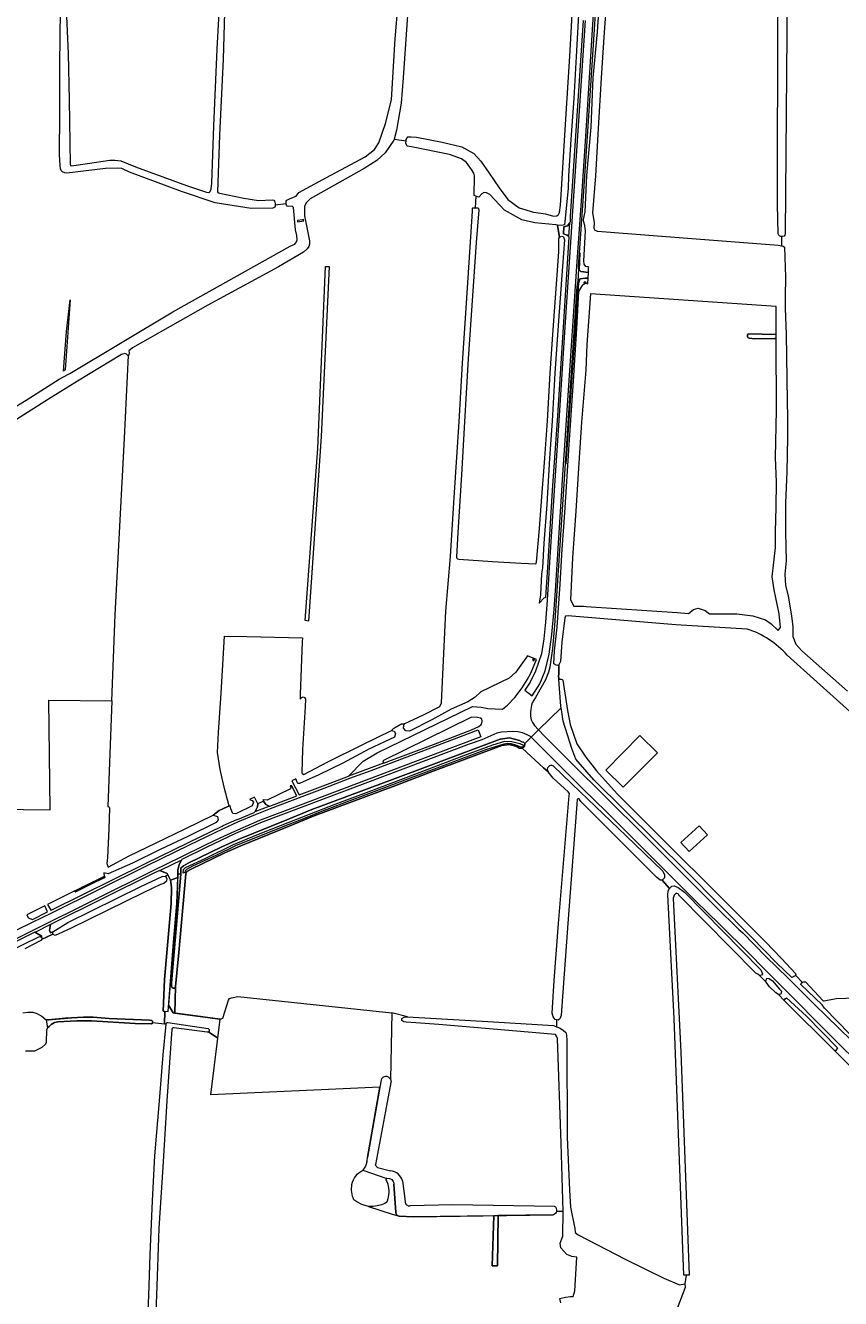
# Model space of a CAD drawing. Header units: metres. Extents: x 209813 to 223847, y 571801 to 587119.
# Tile 410 of 656: x 221510 to 221903, y 578542 to 579156. Entities that reach past the tile are written whole.
import ezdxf
from ezdxf.enums import TextEntityAlignment as Align

# ---------------------------------------------------------------- set-up
doc = ezdxf.new("R2010")
doc.units = ezdxf.units.M
for name, color, linetype, lineweight in [('B-RO-GR-BOUWLAND-GV', 8, 'Continuous', 0), ('B-RO-GR-GRAS-GV', 8, 'Continuous', 0), ('B-RO-GR-GROENVOORZIENING-GV', 8, 'Continuous', 0), ('B-RO-GR-HOUTWAL-GV', 8, 'Continuous', 0), ('B-RO-GR-PLANTENBAK-S', 8, 'Continuous', 0), ('B-RO-KL-DATA_CAI-S', 8, 'Continuous', 0), ('B-RO-KW-KUNSTWERK_STUW-GV', 8, 'Continuous', 0), ('B-RO-OG-WATER_GREPPEL-GV', 8, 'Continuous', 0), ('B-RO-OG-WEG-GV', 8, 'Continuous', 0), ('B-RO-VH-ONVERHARD-GV', 8, 'Continuous', 0), ('B-RO-VH-VERHARDING_HALFVERHARDING-GV', 8, 'Continuous', 0), ('B-RO-VH-VERHARDING_PUIN-GV', 8, 'Continuous', 0), ('B-RO-VH-VERHARDING_STRAATBAKSTEEN-GV', 8, 'Continuous', 0), ('B-RO-VW-MARKERING-G', 8, 'Continuous', 0)]:
    doc.layers.add(name, color=color, linetype=linetype, lineweight=lineweight)
doc.styles.add('NLCS-ISO', font='txt')

# ---------------------------------------------------------------- blocks, each defined once
blk = doc.blocks.new('SGR-BLOEMBAK-SO')
at = {"color": 0, "linetype": 'ByBlock', "lineweight": 18}
blk.add_lwpolyline([(-1.5, -2), (1.5, -2), (2, 2), (-2, 2)], close=True, dxfattribs=at)
for centre, radius in [((-1, 0), 0.35), ((-0.7, 0.7), 0.35), ((0, 0), 0.7), ((0, 1), 0.35), ((0.7, 0.7), 0.35), ((1, 0), 0.35), ((-0.7, -0.7), 0.35), ((0, -1), 0.35), ((0.7, -0.7), 0.35)]:
    blk.add_circle(centre, radius, dxfattribs=at)
blk = doc.blocks.new('SKL-DATA_SIGNAAL_CAIKAST-SO')
at = {"color": 0, "linetype": 'ByBlock', "lineweight": 18}
for points in [[(-2, 2), (2, 2), (2, 1.68), (-2, 1.68)], [(-2, 1.52), (2, 1.52), (2, -2), (-2, -2)]]:
    blk.add_lwpolyline(points, close=True, dxfattribs=at)
at = {"color": 0, "linetype": 'ByBlock', "lineweight": 18, "style": 'NLCS-ISO'}
blk.add_text('cai', height=1.5, dxfattribs=at).set_placement((0, 0), align=Align.MIDDLE_CENTER)

msp = doc.modelspace()

# ---------------------------------------------------------------- linework, layer by layer
at = {"layer": 'B-RO-GR-BOUWLAND-GV', "flags": 128}
for points in [[(221858.422, 578865.318), (221823.978, 578867.368), (221773.842, 578871.632), (221771.979, 578871.739), (221770.712, 578871.485), (221770.355, 578870.761), (221768.893, 578859.006), (221768.331, 578849.756), (221767.599, 578848.126), (221767.554, 578843.316), (221767.393, 578843.073), (221767.536, 578840.99)], [(221885.028, 578694.979), (221885.173, 578695.097), (221885.628, 578695.285), (221886.433, 578695.22), (221895.017, 578686.024), (221895.493, 578685.992), (221901.222, 578687.133), (221915.461, 578687.652), (221942.594, 578687.872), (221952.271, 578686.91), (221958.094, 578686.711), (221977.056, 578688.216), (221978.562, 578689.967), (221979.662, 578691.446), (221979.746, 578701.635), (221979.983, 578710.945), (221980.707, 578741.193), (221980.718, 578745.787), (221979.437, 578751.4), (221973.382, 578764.675), (221964.343, 578775.921), (221955.807, 578783.631), (221920.607, 578814.167), (221877.681, 578852.758)], [(221769.521, 578840.726), (221771.677, 578825.993), (221772.91, 578819.377), (221776.23, 578809.982), (221780.486, 578803.526), (221785.708, 578796.912), (221795.637, 578785.926), (221867.18, 578714.435), (221874.96, 578706.51), (221881.752, 578699.226), (221881.865, 578698.798), (221881.658, 578698.376), (221885.028, 578694.979)]]:
    msp.add_lwpolyline(points, dxfattribs=at)
at = {"layer": 'B-RO-GR-BOUWLAND-GV'}
for points in [[(221877.681, 578852.758, 0.1340462), (221858.422, 578865.318)], [(221767.536, 578840.99, -0.3558726), (221769.521, 578840.726)]]:
    msp.add_lwpolyline(points, format="xyb", dxfattribs=at)
at = {"layer": 'B-RO-GR-BOUWLAND-GV', "flags": 128}
for points in [[(221790.164, 578797.315), (221806.652, 578814.009), (221815.06, 578805.718), (221798.572, 578789.023)], [(221830.379, 578758.02), (221826.355, 578762.42), (221835.191, 578770.517), (221839.215, 578766.117)]]:
    msp.add_lwpolyline(points, close=True, dxfattribs=at)
at = {"layer": 'B-RO-GR-GRAS-GV', "flags": 128}
for points in [[(221606.483, 579168.371), (221605.547, 579140.191), (221603.835, 579103.497), (221602.904, 579076.231), (221603.231, 579075.79), (221615.569, 579073.106), (221622.59, 579072.103), (221629.198, 579072.375), (221629.986, 579072.114), (221630.295, 579071.711), (221630.584, 579071.143), (221630.727, 579070.502), (221630.724, 579070.011), (221635.958, 579070.58), (221636.005, 579071.695), (221636.355, 579072.15), (221637.965, 579073), (221640.765, 579074.191), (221642.075, 579075.9), (221655.486, 579083.161), (221674.164, 579093.123), (221678.621, 579096.613), (221680.736, 579099.831), (221683.846, 579109.208), (221686.83, 579120.649), (221688.576, 579150.018), (221692.899, 579201.426)], [(221697.139, 579198.64), (221692.406, 579131.217), (221691.444, 579119.042), (221689.176, 579105.875), (221688.025, 579101.638), (221693.829, 579100.746), (221693.876, 579101.361), (221694.739, 579102.74), (221696.225, 579102.797), (221698.784, 579102.595), (221711.227, 579100.202), (221720.774, 579097.977), (221726.52, 579094.673), (221729.842, 579091.053), (221733.89, 579085.245), (221738.724, 579078.187), (221742.94, 579072.562), (221748.457, 579068.455), (221755.223, 579066.475), (221761.066, 579065.527), (221764.942, 579064.513), (221766.497, 579064.702), (221767.407, 579065.205), (221767.799, 579066.312), (221768.342, 579069.823), (221769.055, 579082.483), (221770.176, 579100.893), (221771.582, 579121.434), (221772.758, 579141.703), (221773.95, 579161.796)], [(221529.872, 579164.448), (221530.858, 579142.927), (221531.268, 579120.424), (221531.762, 579089.513), (221531.924, 579089.037), (221532.033, 579088.89), (221532.471, 579088.705), (221540.245, 579089.797), (221550.891, 579091.422), (221553.341, 579091.464), (221556.319, 579091.137), (221563.359, 579088.303), (221587.895, 579079.198), (221597.602, 579075.985), (221598.388, 579075.907), (221598.955, 579076.014), (221599.341, 579076.396), (221599.75, 579077.655), (221600.111, 579080.358), (221601.099, 579108.081), (221602.685, 579145.032), (221604.342, 579174.817)], [(221791.009, 579174.946), (221789.341, 579153.249), (221788.02, 579131.147), (221786.494, 579106.802), (221785.221, 579083.986), (221783.706, 579066.063), (221784.524, 579061.362), (221784.435, 579058.725), (221784.84, 579057.699), (221786.107, 579057.279), (221833.741, 579053.6), (221873.509, 579050.445), (221874.996, 579050.1)], [(221877.697, 579172.117), (221876.773, 579056.03), (221876.539, 579055.315), (221876.178, 579054.891), (221875.394, 579054.699), (221874.929, 579054.705), (221874.996, 579050.1), (221875.691, 579049.938), (221876.428, 579049.452), (221876.9, 579035.042), (221876.661, 579025.64), (221876.633, 579020.01), (221877.205, 579007.538), (221877.603, 578975.259), (221877.88, 578967.317), (221877.752, 578957.91), (221877.584, 578949.318), (221877.464, 578941.091), (221876.808, 578926.269), (221876.881, 578912.002), (221877.106, 578898.27), (221876.592, 578891.801), (221876.783, 578886.432), (221878.189, 578881.435), (221879.743, 578871.485), (221880.34, 578866.575), (221880.412, 578861.721), (221881.866, 578858.062), (221884.741, 578854.767), (221906.744, 578835.327)], [(221630.724, 579070.011), (221630.721, 579069.332), (221630.554, 579068.876), (221630.242, 579068.64), (221629.564, 579068.394), (221619.102, 579068.2), (221601.826, 579070.951), (221585.445, 579076.419), (221560.393, 579085.745), (221556.743, 579087.514), (221554.724, 579087.658), (221548.802, 579087.487), (221530.182, 579085.192), (221529.196, 579085.306), (221528.083, 579085.769), (221527.502, 579086.504), (221527.177, 579087.291), (221526.948, 579088.864), (221526.702, 579094.166), (221526.752, 579113.98), (221526.749, 579137.376), (221527.091, 579163.951)], [(221874.929, 579054.705), (221874.607, 579054.709), (221873.946, 579054.976), (221873.632, 579055.265), (221873.273, 579055.902), (221873.034, 579070.214), (221873.209, 579163.619)], [(221688.025, 579101.638), (221687.88, 579101.103), (221683.7, 579095.047), (221679.758, 579091.325), (221673.684, 579087.402), (221647.51, 579072.77), (221645.725, 579071.116), (221644.854, 579069.243), (221644.808, 579064.586), (221647.272, 579052.516), (221647.301, 579051.035), (221646.911, 579049.885), (221646.11, 579048.649), (221644.429, 579047.182), (221632.302, 579040.099), (221598.155, 579021.538), (221561.935, 579000.954), (221560.774, 579000.036), (221560.165, 578999.473), (221560.211, 578998.577), (221560.117, 578997.466), (221559.928, 578997.257)], [(221727.509, 579074.139), (221726.612, 579074.439), (221726.858, 579083.856), (221726.57, 579085.169), (221725.454, 579086.948), (221722.946, 579090.296), (221720.524, 579092.054), (221714.8, 579094.129), (221696.377, 579097.923), (221694.35, 579098.243), (221693.747, 579099.66), (221693.829, 579100.746)], [(221494.35, 578965.984), (221510.643, 578975.804), (221526.435, 578985.807), (221531.037, 578988.317), (221531.671, 578988.574), (221581.381, 579018.378), (221638.004, 579049.976), (221640.109, 579050.961), (221641.041, 579052.113), (221641.23, 579053.061), (221641.102, 579055.078), (221640.552, 579057.944), (221639.525, 579068.57), (221638.904, 579069.27), (221637.143, 579069.13), (221636.449, 579069.334), (221636.122, 579069.702), (221635.942, 579070.196), (221635.958, 579070.58)], [(221551.886, 578830.719), (221549.944, 578779.716), (221550.111, 578779.731), (221550.414, 578779.625), (221550.627, 578779.412), (221550.79, 578779.007), (221550.445, 578769.038), (221549.768, 578755.241), (221549.513, 578752.239), (221550.201, 578750.573), (221560.297, 578755.922), (221573.304, 578762.238), (221587.277, 578768.937), (221600.778, 578775.623), (221603.741, 578777.799), (221607.602, 578779.695), (221608.678, 578780.062), (221608.309, 578780.533), (221606.245, 578788.47), (221604.141, 578797.638), (221602.849, 578805.789), (221603.308, 578815.497), (221604.578, 578834.389), (221606.303, 578861.851), (221616.945, 578861.828), (221643.864, 578861.166), (221643.744, 578859.253), (221642.816, 578833.718), (221642.785, 578831.533), (221643.502, 578832.384), (221644.219, 578832.676), (221644.963, 578832.304), (221645.308, 578831.468), (221645.167, 578827.816), (221643.943, 578807.265), (221643.518, 578796.084), (221643.771, 578795.636), (221644.445, 578795.166), (221656.113, 578801.394), (221672.989, 578809.745), (221686.855, 578816.374), (221687.706, 578817.445), (221691.505, 578819.462), (221692.93, 578819.667), (221702.183, 578823.998), (221710.18, 578827.928), (221710.866, 578829.814), (221713.091, 578874.051), (221715.237, 578900.413), (221716.979, 578928.728), (221719.381, 578965.311), (221721.05, 578993.606), (221722.885, 579020.038), (221724.347, 579042.135), (221725.798, 579066.863), (221725.856, 579068.344), (221726.036, 579068.529), (221727.205, 579068.474)], [(221483.507, 578778.593), (221522.164, 578778.095), (221521.531, 578831.054), (221551.886, 578830.719), (221553.465, 578872.166), (221558.014, 578957.359), (221559.869, 578997.221), (221559.649, 578997.225), (221559.057, 578997.924), (221558.116, 578998.197), (221556.613, 578997.76), (221535.415, 578984.931), (221521.386, 578976.268), (221505.907, 578966.48)], [(221766.431, 578676.913), (221765.831, 578677), (221764.793, 578678.326), (221764.366, 578680.085), (221765.226, 578695.855), (221767.363, 578723.387), (221772.476, 578785.032), (221772.602, 578785.999), (221772.096, 578786.773), (221770.328, 578788.516), (221764.786, 578793.422), (221762.312, 578796.427), (221760.188, 578798.395), (221750.042, 578807.711), (221748.42, 578807.978), (221747.311, 578808.635), (221743.57, 578809.689), (221740.075, 578809.157), (221705.634, 578796.299), (221689.652, 578790.303), (221666.381, 578781.62), (221649.569, 578775.315), (221637.451, 578770.337), (221614.086, 578760.861), (221606.365, 578757.465), (221590.21, 578749.573), (221588.025, 578748.376), (221587.604, 578747.255), (221584.24, 578709.442), (221582.691, 578692.968), (221582.358, 578680.099), (221604.192, 578677.143), (221605.421, 578677.661), (221608.216, 578686.384), (221608.672, 578687.138), (221609.677, 578687.583), (221612.651, 578688.072), (221686.89, 578680.245)], [(221829, 578553.758), (221827.868, 578553.805), (221823.231, 578677.593), (221820.157, 578737.17), (221820.326, 578739.044), (221820.971, 578740.194), (221817.43, 578744.255), (221816.38, 578744.321), (221814.577, 578745.651), (221778.148, 578782.178), (221777.526, 578783.18), (221776.848, 578783.691), (221776.389, 578783.091), (221776.269, 578780.911), (221774.364, 578757.596), (221771.907, 578723.315), (221768.835, 578681.468), (221768.603, 578678.927), (221767.958, 578677.442), (221767.13, 578676.811), (221766.431, 578676.913), (221766.403, 578673.596), (221767.814, 578673.061), (221769.565, 578671.973), (221770.895, 578670.761), (221771.296, 578669.465), (221771.354, 578666.974), (221771.464, 578620.238), (221772.6, 578594.768), (221773.215, 578586.554), (221775.202, 578576.313), (221775.474, 578574.322), (221776.823, 578573.173), (221799.548, 578561.532), (221818.102, 578552.321), (221825.73, 578549.082), (221828.368, 578549.543)], [(221508.953, 578680.237), (221511.422, 578680.663), (221513.797, 578680.522), (221515.657, 578679.891), (221518.154, 578678.727), (221520.21, 578676.962), (221521.324, 578676.864), (221532.567, 578677.883), (221538.179, 578678.237), (221542.948, 578678.193), (221550.674, 578677.549), (221570.02, 578676.734), (221571.171, 578676.563), (221571.443, 578676.214), (221571.532, 578675.721), (221571.512, 578675.548), (221577.299, 578674.93), (221577.545, 578680.976), (221576.64, 578681.017), (221577.335, 578696.289), (221580.581, 578733.07), (221580.726, 578740.482), (221580.415, 578743.273), (221580.142, 578744.185), (221578.859, 578746.806), (221577.726, 578746.251), (221578.508, 578745.123), (221578.27, 578743.765), (221576.952, 578742.631), (221575.33, 578742.14), (221567.275, 578738.31), (221532.033, 578720.938), (221524.635, 578717.494), (221523.473, 578718.205), (221518.055, 578715.708), (221517.588, 578715.137), (221509.913, 578711.088)], [(221908.867, 578653.669), (221900.657, 578661.867), (221876.135, 578686.193), (221873.507, 578689.07), (221872.192, 578689.911), (221869.19, 578692.814), (221867.553, 578695.065), (221864.351, 578698.2), (221863.489, 578698.863), (221862.474, 578699.326), (221825.413, 578736.968), (221825.372, 578737.129), (221825.167, 578737.506), (221824.167, 578737.952), (221823.149, 578737.012), (221822.616, 578735.521), (221826.348, 578661.235), (221830.447, 578553.699), (221829, 578553.758), (221828.368, 578549.543), (221828.538, 578547.89), (221823.826, 578535.607)], [(221766.514, 578584.609), (221769.577, 578584.586), (221768.649, 578617.404), (221766.884, 578667.936), (221766.393, 578669.012), (221765.921, 578669.816), (221764.031, 578670.002), (221709.703, 578674.656), (221698.511, 578675.49), (221693.958, 578675.706), (221692.742, 578675.971), (221691.843, 578676.525), (221691.713, 578677.488), (221692.862, 578678.167), (221694.498, 578678.329), (221686.89, 578680.245), (221686.302, 578648.263)], [(221694.498, 578678.329), (221735.993, 578675.928), (221764.977, 578674.137), (221766.403, 578673.596)], [(221571.512, 578675.548), (221571.474, 578675.209), (221571.089, 578674.937), (221563.159, 578675.052), (221542.098, 578676.388), (221534.987, 578676.434), (221525.78, 578675.958), (221524.272, 578675.561), (221522.605, 578674.609), (221521.727, 578673.701), (221521.067, 578673.266), (221520.385, 578672.137), (221520.151, 578665.907), (221519.964, 578665.14), (221518.147, 578663.505), (221514.538, 578661.789), (221510.189, 578661.848)], [(221562.925, 578406.146), (221563.788, 578428.01), (221565.023, 578450.402), (221568.041, 578505.842), (221569.73, 578543.733), (221570.318, 578563.764), (221571.572, 578589.684), (221572.592, 578611.281), (221574.911, 578637.883), (221576.694, 578660.037), (221578.131, 578674.819), (221577.299, 578674.93)], [(221580.864, 578672.314), (221579.768, 578656.239), (221578.373, 578637.823), (221576.445, 578605.868), (221574.611, 578576.489), (221573.52, 578543.926), (221572.023, 578509.433), (221567.684, 578423.312), (221567.16, 578391.032), (221566.205, 578361.429), (221565.539, 578342.517), (221564.894, 578328.102)], [(221675.227, 578610.538), (221681.203, 578644.43), (221599.714, 578640.667), (221603.081, 578668.093), (221598.491, 578671.079), (221598.2, 578670.934), (221597.941, 578670.907), (221581.769, 578673.074)], [(221686.536, 578646.695), (221683.919, 578632.839), (221679.096, 578607.125)], [(221673.002, 578604.384), (221673.03, 578604.42)], [(221680.123, 578605.755), (221686.286, 578604.139)], [(221684.127, 578599.707), (221684.409, 578599.305), (221684.901, 578598.194), (221685.039, 578597.714)], [(221689.358, 578582.702), (221689.06, 578583.264), (221688.938, 578583.978), (221687.972, 578597.715)], [(221692.14, 578599.225), (221693.32, 578589.332)], [(221675.632, 578586.942), (221672.51, 578587.788), (221670.048, 578589.052), (221668.591, 578590.126)], [(221681.971, 578587.743), (221679.866, 578587.153), (221677.908, 578586.942), (221675.632, 578586.942), (221687.076, 578583.132), (221689.986, 578582.338), (221689.358, 578582.702)], [(221764.814, 578582.885), (221738.256, 578582.462), (221737.971, 578558.329), (221735.402, 578558.329), (221736.234, 578582.429), (221697.451, 578581.811), (221690.541, 578582.203), (221689.986, 578582.338)], [(221768.435, 578540.496), (221768.011, 578542.507), (221770.657, 578543.142), (221773.197, 578543.459), (221774.435, 578543.511), (221775.235, 578546.136), (221776.138, 578562.482), (221773.793, 578562.787), (221771.415, 578563.777), (221768.422, 578566.919), (221768.178, 578569.18), (221769.518, 578572.546), (221769.577, 578584.586)]]:
    msp.add_lwpolyline(points, dxfattribs=at)
for points in [[(221766.068, 579060.211), (221755.977, 579061.174), (221749.65, 579062.671), (221741.251, 579067.423), (221734.266, 579074.888), (221732.703, 579075.766), (221731.569, 579075.827), (221730.388, 579075.23), (221728.942, 579073.66), (221727.509, 579074.139), (221727.205, 579068.474), (221728.56, 579068.41), (221728.821, 579067.956), (221728.862, 579067.554), (221727.625, 579051.73), (221723.806, 578995.719), (221721.995, 578965.321), (221720.589, 578939.752), (221718.824, 578911.931), (221718.202, 578900.098), (221718.372, 578899.533), (221718.668, 578899.208), (221719.21, 578899.051), (221735.506, 578897.9), (221749.418, 578897.158), (221756.36, 578896.727), (221756.676, 578897.527), (221758.173, 578913.812), (221759.29, 578929.094), (221760.712, 578947.832), (221762.097, 578965.706), (221763.364, 578988.822), (221764.777, 579009.597), (221766.536, 579033.907), (221767.516, 579047.232), (221767.575, 579053.77), (221767.781, 579054.208), (221766.848, 579060.136)], [(221645.238, 578869.481), (221651.293, 578952.475), (221655.046, 579040.212), (221656.776, 579040.274), (221652.805, 578958.176), (221646.75, 578869.219)], [(221529.988, 579008.897), (221531.794, 579024.15), (221529.455, 578990.35), (221528.546, 578989.655)], [(221774.069, 578899.736), (221773.174, 578879.423), (221774.781, 578876.321), (221779.382, 578876.362), (221780.763, 578876.217), (221824.58, 578873.323), (221830.029, 578872.825), (221832.4, 578874.706), (221834.75, 578875.488), (221838.043, 578874.279), (221840.266, 578872.706), (221853.396, 578872.704), (221861.171, 578871.793), (221867.137, 578869.77), (221869.874, 578867.933), (221873.337, 578864.578), (221874.395, 578866.043), (221873.83, 578872.628), (221871.367, 578884.248), (221870.437, 578890.53), (221872.017, 578904.655), (221871.997, 578912.298), (221872.332, 578924.072), (221872.442, 578936.113), (221872.103, 578948.127), (221872.469, 578970.972), (221872.553, 578982.136), (221872.318, 578993.65), (221872.341, 579005.244), (221872.035, 579005.406), (221871.65, 579005.457), (221862.107, 579005.354), (221859.269, 579005.634), (221858.884, 579005.758), (221858.644, 579005.939), (221858.531, 579006.285), (221858.52, 579007.254), (221858.682, 579007.548), (221859.101, 579007.699), (221872.068, 579007.436), (221872.343, 579007.494), (221872.377, 579020.943), (221782.876, 579026.971), (221780.96, 579002.584), (221780.549, 578990.138), (221778.44, 578965.179), (221777.097, 578945.278), (221775.666, 578922.366)]]:
    msp.add_lwpolyline(points, close=True, dxfattribs=at)
at = {"layer": 'B-RO-GR-GRAS-GV'}
for points in [[(221581.769, 578673.074, 0.622647), (221580.942, 578671.999)], [(221686.302, 578648.263, -0.164494), (221686.536, 578646.695)], [(221674.938, 578608.366, 0.0529886), (221675.227, 578610.538)], [(221667.715, 578597.516, -0.2376929), (221673.002, 578604.384)], [(221684.63, 578600.437, 0.5121707), (221684.127, 578599.707)], [(221685.039, 578597.714, -0.1401293), (221684.747, 578589.493)], [(221668.591, 578590.126, -0.1426419), (221667.715, 578597.516)], [(221684.747, 578589.493, -0.1985251), (221681.971, 578587.743)], [(221693.32, 578589.332, 0.4499671), (221695.775, 578587.191)], [(221766.514, 578584.609, -0.2996471), (221764.814, 578582.885)]]:
    msp.add_lwpolyline(points, format="xyb", dxfattribs=at)
at = {"layer": 'B-RO-GR-GROENVOORZIENING-GV', "flags": 128}
msp.add_lwpolyline([(221581.006, 578692.319), (221580.608, 578693.052), (221580.618, 578694.806), (221585.183, 578747.197), (221583.742, 578747.244), (221583.224, 578732.944), (221581.671, 578714.351), (221579.263, 578684.041), (221581.422, 578680.226), (221582.358, 578680.099), (221582.691, 578692.968), (221582.358, 578692.239), (221581.554, 578692.207)], close=True, dxfattribs=at)
at = {"layer": 'B-RO-GR-HOUTWAL-GV', "flags": 128}
msp.add_lwpolyline([(221736.234, 578582.429), (221735.402, 578558.329), (221737.971, 578558.329), (221738.256, 578582.462)], close=True, dxfattribs=at)
at = {"layer": 'B-RO-KW-KUNSTWERK_STUW-GV', "flags": 128}
msp.add_lwpolyline([(221643.848, 579062.71), (221641.398, 579062.309), (221641.494, 579061.723), (221644.507, 579062.216), (221644.411, 579062.802)], close=True, dxfattribs=at)
at = {"layer": 'B-RO-OG-WATER_GREPPEL-GV', "flags": 128}
for points in [[(221872.343, 579007.494), (221872.068, 579007.436), (221859.101, 579007.699), (221858.682, 579007.548), (221858.52, 579007.254), (221858.531, 579006.285), (221858.644, 579005.939), (221858.884, 579005.758), (221859.269, 579005.634), (221862.107, 579005.354), (221871.65, 579005.457), (221872.035, 579005.406), (221872.341, 579005.244)], [(221585.183, 578747.197), (221580.618, 578694.806), (221580.608, 578693.052), (221581.006, 578692.319), (221581.554, 578692.207), (221582.358, 578692.239), (221582.691, 578692.968), (221584.24, 578709.442), (221587.626, 578747.381), (221588.025, 578748.376), (221590.21, 578749.573), (221606.365, 578757.465), (221614.086, 578760.861), (221637.451, 578770.337), (221649.569, 578775.315), (221666.381, 578781.62), (221689.652, 578790.303), (221705.634, 578796.299), (221740.075, 578809.157), (221743.57, 578809.689), (221747.311, 578808.635), (221748.42, 578807.978), (221750.042, 578807.711), (221750.971, 578808.728), (221751.051, 578810.121), (221750.419, 578810.744), (221749.643, 578810.975), (221748.584, 578811.603), (221743.772, 578812.96), (221739.266, 578812.273), (221704.511, 578799.298), (221688.53, 578793.302), (221665.259, 578784.619), (221648.398, 578778.296), (221636.241, 578773.302), (221612.839, 578763.811), (221605.017, 578760.371), (221588.737, 578752.417), (221586.487, 578751.185), (221585.205, 578750.014)], [(221586.299, 578747.66), (221586.42, 578749.318), (221587.459, 578750.309), (221597.236, 578754.935), (221610.63, 578761.487), (221621.885, 578766.046), (221633.207, 578770.584), (221647.192, 578776.097), (221659.636, 578780.921), (221674.76, 578786.563), (221693.819, 578793.82), (221721.69, 578804.293), (221735.632, 578809.464), (221741.413, 578811.216), (221744.871, 578811.169), (221748.71, 578810.08), (221750.463, 578809.322), (221750.226, 578808.47), (221749.183, 578808.375), (221746.814, 578809.417), (221744.682, 578810.032), (221742.834, 578810.08), (221740.986, 578809.843), (221732.552, 578807.191), (221669.225, 578783.443), (221653.094, 578777.371), (221645.212, 578774.158), (221634.456, 578770.03), (221611.504, 578760.752), (221602.015, 578756.166), (221590.813, 578750.939), (221587.901, 578749.425), (221587.218, 578748.683), (221587.154, 578748.015)], [(221534.454, 578738.548), (221544.083, 578743.416), (221548.263, 578745.387), (221548.488, 578745.583), (221548.527, 578745.817), (221548.391, 578746.01), (221548.135, 578745.979), (221537.799, 578740.871), (221534.241, 578738.864), (221534.254, 578738.664)], [(221550.674, 578677.549), (221542.948, 578678.193), (221538.179, 578678.237), (221529.496, 578677.625), (221521.324, 578676.864), (221520.21, 578676.962), (221520.793, 578672.812), (221521.067, 578673.266), (221521.727, 578673.701), (221522.605, 578674.609), (221524.272, 578675.561), (221525.78, 578675.958), (221534.987, 578676.434), (221542.098, 578676.388), (221563.159, 578675.052), (221571.089, 578674.937), (221571.474, 578675.209), (221571.532, 578675.721), (221571.443, 578676.214), (221571.171, 578676.563), (221570.02, 578676.734)]]:
    msp.add_lwpolyline(points, close=True, dxfattribs=at)
for points in [[(221681.824, 578647.951), (221675.227, 578610.538)], [(221673.03, 578604.42), (221684.63, 578600.437)], [(221687.972, 578597.715), (221688.938, 578583.978), (221689.06, 578583.264), (221689.358, 578582.702), (221689.986, 578582.338), (221690.541, 578582.203), (221697.451, 578581.811), (221764.814, 578582.885)], [(221765.467, 578586.938), (221716.233, 578587.632), (221695.775, 578587.191)]]:
    msp.add_lwpolyline(points, dxfattribs=at)
at = {"layer": 'B-RO-OG-WATER_GREPPEL-GV'}
for points in [[(221686.302, 578648.263, 0.6565611), (221681.824, 578647.951)], [(221674.938, 578608.366, -0.1065281), (221673.03, 578604.42)], [(221680.123, 578605.755, -0.2273098), (221679.096, 578607.125)], [(221692.14, 578599.225, 0.3099814), (221686.286, 578604.139)], [(221684.63, 578600.437, -0.4459025), (221687.972, 578597.715)], [(221766.514, 578584.609, 0.3181437), (221765.467, 578586.938)]]:
    msp.add_lwpolyline(points, format="xyb", dxfattribs=at)
at = {"layer": 'B-RO-OG-WEG-GV', "flags": 128}
for points in [[(221787.116, 579195.804), (221784.524, 579154.466), (221781.398, 579105.456), (221779.251, 579074.095), (221777.342, 579046.766), (221777.645, 579046.772), (221777.359, 579038.576), (221778.085, 579037.788), (221781.804, 579037.379), (221781.84, 579040.075), (221780.612, 579040.171), (221779.777, 579041.255), (221779.591, 579042.88), (221780.374, 579057.212), (221780.141, 579059.953), (221779.528, 579061.522), (221779.369, 579062.86), (221780.244, 579066.538), (221780.99, 579084.043), (221783.187, 579107.312), (221784.136, 579131.11), (221786.163, 579153.298), (221787.577, 579174.841)], [(221777.049, 579161.612), (221775.857, 579141.521), (221774.68, 579121.238), (221773.321, 579101.378), (221772.193, 579083.983), (221771.993, 579077.855), (221770.204, 579060.364), (221768.903, 579059.94), (221766.848, 579060.136), (221767.781, 579054.208), (221767.935, 579054.535), (221768.89, 579054.84), (221769.763, 579054.483), (221770.231, 579053.113), (221768.792, 579033.742), (221767.034, 579009.439), (221765.622, 578988.683), (221764.355, 578965.557), (221762.972, 578947.713), (221761.792, 578925.434), (221760.363, 578906.792), (221759.564, 578894.868), (221759.145, 578891.999), (221758.676, 578881.786), (221758.024, 578877.888), (221760.439, 578880.424), (221761.17, 578880.655), (221762.217, 578895.018), (221764.53, 578932.181), (221767.058, 578968.332), (221769.77, 579010.998), (221772.563, 579054.262), (221772.38, 579054.657), (221771.594, 579055.353), (221769.793, 579055.882), (221769.872, 579059.322), (221771.753, 579059.851), (221772.852, 579061.288), (221773.093, 579061.949), (221773.226, 579064.442), (221779.496, 579158.798)], [(221768.593, 578827.364), (221768.415, 578828.153), (221767.393, 578843.073), (221767.554, 578843.316), (221767.599, 578848.126), (221766.618, 578847.77), (221765.109, 578848.576), (221765.44, 578854.867), (221766.788, 578866.22), (221768.102, 578886.95), (221769.084, 578903.822), (221770.419, 578921.343), (221772.511, 578954.149), (221774.595, 578985.109), (221776.233, 579010.097), (221777.23, 579028.191), (221779.044, 579031.288), (221780.611, 579032.162), (221781.448, 579031.882), (221781.625, 579034.52), (221780.292, 579034.626), (221777.832, 579034.323), (221777.575, 579034.035), (221777.009, 579032.183), (221774.2, 578994.069), (221770.939, 578945.071), (221770.54, 578945.093), (221766.54, 578883.738), (221765.356, 578867.04), (221764.442, 578856.007), (221763.141, 578847.037), (221762.487, 578844.612), (221761.032, 578840.795), (221756.219, 578832.346), (221754.613, 578829.755), (221754.306, 578828.688), (221753.86, 578825.476), (221753.859, 578823.358), (221754.193, 578821.586), (221754.759, 578820.269), (221755.78, 578818.836), (221757.678, 578816.711)], [(221907.87, 578669.961), (221895.725, 578682.446), (221894.53, 578684.101), (221884.246, 578693.895), (221884.641, 578694.665), (221885.028, 578694.979), (221881.658, 578698.376), (221881.492, 578698.036), (221879.979, 578697.357), (221872.722, 578704.155), (221860.381, 578716.721), (221829.037, 578748.459), (221784.452, 578792.632), (221775.771, 578802.68), (221773.728, 578807.707), (221769.552, 578820.893), (221769.018, 578825.486), (221768.593, 578827.364), (221757.678, 578816.711), (221760.56, 578813.736), (221777.95, 578796.36), (221786.014, 578788.459), (221813.194, 578761.496), (221819.563, 578755.08), (221843.325, 578731.429), (221854.358, 578720.513), (221856.231, 578718.85), (221867.435, 578707.496), (221878.086, 578696.968), (221890.607, 578684.448), (221908.708, 578666.857)], [(221754.099, 578813.218), (221753.805, 578813.477), (221752.202, 578814.361), (221750.073, 578815.242), (221747.785, 578815.713), (221745.401, 578815.886), (221739.85, 578815.691), (221737.684, 578815.105), (221730.394, 578811.921), (221724.265, 578809.847), (221643.206, 578779.347), (221623.573, 578771.838), (221611.547, 578766.675), (221604.539, 578763.457), (221597.485, 578760.053), (221585.679, 578754.238), (221585.455, 578753.934), (221584.323, 578751.866), (221583.8, 578749.039), (221583.742, 578747.244), (221585.183, 578747.197), (221585.205, 578750.014), (221586.487, 578751.185), (221588.737, 578752.417), (221605.017, 578760.371), (221612.839, 578763.811), (221636.241, 578773.302), (221648.398, 578778.296), (221665.259, 578784.619), (221688.53, 578793.302), (221704.511, 578799.298), (221739.266, 578812.273), (221743.772, 578812.96), (221748.584, 578811.603), (221749.643, 578810.975), (221750.419, 578810.744), (221751.051, 578810.121)], [(221912.115, 578656.253), (221905.809, 578662.082), (221868.512, 578699.505), (221857.219, 578710.965), (221837.12, 578730.787), (221835.719, 578732.092), (221821.301, 578746.48), (221811.724, 578755.96), (221790.292, 578777.363), (221779.456, 578787.912), (221755.92, 578811.426), (221754.099, 578813.218), (221751.051, 578810.121), (221750.971, 578808.728), (221750.042, 578807.711), (221760.188, 578798.395), (221762.312, 578796.427)], [(221765.006, 578799.173), (221777.811, 578786.836), (221800.034, 578765.631), (221817.607, 578748.65), (221818.481, 578746.902), (221818.458, 578745.403), (221817.43, 578744.255), (221820.971, 578740.194), (221822.026, 578741.374), (221823.251, 578741.506), (221824.279, 578740.978), (221825.159, 578740.697), (221828.113, 578738.403), (221865.009, 578700.961), (221865.811, 578699.04), (221865.253, 578698.381), (221864.351, 578698.2), (221867.553, 578695.065), (221867.31, 578695.651), (221867.896, 578696.915), (221868.916, 578696.883), (221870.537, 578695.753), (221874.014, 578691.695), (221874.878, 578690.728), (221874.683, 578689.318), (221873.507, 578689.07), (221876.135, 578686.193), (221876.649, 578687.098), (221877.346, 578687.461), (221887.035, 578678.674), (221901.983, 578663.431), (221901.123, 578662.13), (221900.657, 578661.867), (221908.867, 578653.669)]]:
    msp.add_lwpolyline(points, dxfattribs=at)
for points in [[(221687.706, 578817.445), (221686.855, 578816.374), (221688.168, 578816.072), (221688.716, 578814.967), (221688.213, 578813.173), (221675.823, 578807.348), (221663.267, 578800.728), (221651.818, 578795.064), (221642.465, 578790.873), (221641.684, 578790.811), (221641.269, 578791.469), (221640.681, 578793.157), (221638.757, 578792.13), (221642.289, 578785.381), (221653.911, 578789.805), (221666.018, 578794.388), (221673.083, 578801.71), (221679.821, 578805.662), (221725.897, 578828.059), (221730.119, 578827.7), (221733.237, 578827.106), (221740.36, 578826.684), (221742.795, 578828.649), (221746.317, 578832.369), (221749.834, 578836.985), (221752.23, 578840.816), (221754.051, 578844.011), (221756.804, 578850.619), (221752.438, 578852.384), (221746.746, 578844.614), (221743.566, 578841.683), (221729.959, 578835.058), (221727.172, 578832.456), (221723.644, 578830.237), (221715.64, 578826.678), (221706.314, 578821.568), (221695.467, 578816.12), (221693.763, 578816.245), (221692.564, 578817.592), (221692.93, 578819.667), (221691.505, 578819.462)], [(221682.926, 578800.68), (221706.99, 578809.722), (221725.473, 578816.744), (221729.007, 578818.422), (221730.125, 578819.312), (221730.528, 578820.597), (221730.587, 578821.193), (221730.319, 578821.828), (221729.772, 578822.328), (221728.329, 578822.74), (221725.451, 578822.915), (221682.56, 578801.724)], [(221641.129, 578784.94), (221638.518, 578789.978), (221637.917, 578789.666), (221638.265, 578789.004), (221638.119, 578788.304), (221626.873, 578782.877), (221625.251, 578783.044), (221624.739, 578782.776), (221624.982, 578782.312), (221626.202, 578780.769), (221627.806, 578779.91), (221628.086, 578779.975)], [(221620.543, 578776.896), (221621.075, 578777.297), (221622.186, 578779.547), (221622.373, 578781.055), (221620.712, 578784.228), (221618.316, 578783.137), (221619.577, 578782.667), (221620.205, 578781.856), (221619.649, 578780.072), (221611.651, 578776.159), (221610.274, 578776.419), (221609.281, 578778.719), (221608.949, 578780.154), (221607.602, 578779.695), (221603.741, 578777.799), (221600.778, 578775.623), (221602.904, 578774.875), (221603.121, 578773.405), (221602.165, 578772.068), (221588.942, 578765.52), (221574.956, 578758.815), (221561.932, 578752.49), (221550.124, 578747.243), (221548.081, 578747.767), (221548.278, 578746.085), (221529.871, 578736.987), (221520.864, 578732.496), (221522.407, 578729.768), (221522.633, 578729.758), (221568.068, 578752.235), (221588.864, 578762.43), (221605.126, 578770.221), (221605.613, 578770.676), (221612.207, 578773.552), (221612.519, 578773.551)], [(221578.859, 578746.806), (221578.524, 578747.489), (221575.125, 578748.95), (221572.463, 578747.801), (221522.381, 578722.846), (221521.826, 578719.927), (221522.259, 578718.871), (221523.406, 578719.341), (221530.63, 578723.786), (221565.892, 578741.167), (221576.234, 578746.08), (221577.726, 578746.251)], [(221534.254, 578738.664), (221534.241, 578738.864), (221545.604, 578744.762), (221548.135, 578745.979), (221548.391, 578746.01), (221548.527, 578745.817), (221548.488, 578745.583), (221548.263, 578745.387), (221544.083, 578743.416), (221534.454, 578738.548)], [(221513.613, 578725.352), (221520.522, 578728.76), (221520.88, 578729.028), (221519.564, 578731.865), (221510.949, 578727.598), (221511.626, 578726.094)], [(221476.473, 578696.515), (221477.482, 578697.321), (221485.598, 578701.601), (221509.082, 578713.204), (221516.944, 578717.09), (221517.935, 578716.84), (221518.12, 578716.95), (221517.882, 578717.352), (221514.713, 578719.145), (221475.864, 578699.818), (221476.192, 578697.227)]]:
    msp.add_lwpolyline(points, close=True, dxfattribs=at)
at = {"layer": 'B-RO-OG-WEG-GV'}
msp.add_arc((221763.845, 578797.615), 1.943, 53.295274, 217.723962, dxfattribs=at)
at = {"layer": 'B-RO-VH-ONVERHARD-GV', "flags": 128}
msp.add_lwpolyline([(221514.713, 578719.145), (221517.882, 578717.352), (221518.12, 578716.95), (221517.935, 578716.84), (221518.267, 578715.967), (221518.055, 578715.708), (221523.473, 578718.205), (221523.406, 578719.341), (221522.259, 578718.871), (221521.826, 578719.927), (221522.381, 578722.846), (221515.137, 578719.196)], close=True, dxfattribs=at)
at = {"layer": 'B-RO-VH-VERHARDING_HALFVERHARDING-GV', "flags": 128}
for points in [[(221772.852, 579061.288), (221771.753, 579059.851), (221769.872, 579059.322), (221769.793, 579055.882), (221771.594, 579055.353), (221772.38, 579054.657)], [(221777.342, 579046.766), (221776.888, 579040.264), (221777.083, 579038.876), (221777.359, 579038.576), (221777.645, 579046.772)], [(221776.659, 579033.012), (221776.236, 579030.513), (221770.54, 578945.093), (221770.939, 578945.071), (221774.2, 578994.069), (221777.009, 579032.183), (221777.575, 579034.035)]]:
    msp.add_lwpolyline(points, close=True, dxfattribs=at)
at = {"layer": 'B-RO-VH-VERHARDING_PUIN-GV', "flags": 128}
for points in [[(221777.083, 579038.876), (221776.659, 579033.012), (221777.832, 579034.323), (221780.292, 579034.626), (221781.625, 579034.52), (221781.804, 579037.379), (221778.085, 579037.788)], [(221580.142, 578744.185), (221580.415, 578743.273), (221580.726, 578740.482), (221580.581, 578733.07), (221577.335, 578696.289), (221576.64, 578681.017), (221579.014, 578680.909), (221581.671, 578714.351), (221583.224, 578732.944), (221583.783, 578745.483)]]:
    msp.add_lwpolyline(points, close=True, dxfattribs=at)
for points in [[(221578.938, 578675.549), (221598.298, 578672.779), (221598.444, 578672.693), (221598.57, 578672.594), (221598.676, 578672.468), (221598.775, 578672.303), (221598.853, 578672.066), (221598.874, 578671.78), (221598.808, 578671.476), (221598.65, 578671.251), (221598.491, 578671.079), (221603.081, 578668.093), (221604.192, 578677.143), (221581.422, 578680.226), (221579.263, 578684.041)], [(221577.545, 578680.976), (221577.299, 578674.93)], [(221577.299, 578674.93), (221578.131, 578674.819)]]:
    msp.add_lwpolyline(points, dxfattribs=at)
at = {"layer": 'B-RO-VH-VERHARDING_PUIN-GV'}
msp.add_lwpolyline([(221578.131, 578674.819, -0.4820397), (221578.938, 578675.549)], format="xyb", dxfattribs=at)
at = {"layer": 'B-RO-VH-VERHARDING_STRAATBAKSTEEN-GV', "flags": 128}
for points in [[(221622.373, 578781.055), (221622.186, 578779.547), (221621.075, 578777.297), (221627.806, 578779.91), (221626.202, 578780.769), (221624.982, 578782.312)], [(221583.783, 578745.483), (221583.8, 578749.039), (221584.323, 578751.866), (221585.455, 578753.934), (221575.481, 578749.006), (221575.125, 578748.95), (221578.524, 578747.489), (221580.142, 578744.185)]]:
    msp.add_lwpolyline(points, close=True, dxfattribs=at)
at = {"layer": 'B-RO-VW-MARKERING-G', "flags": 128}
for points in [[(221780.195, 579158.753), (221773.925, 579064.4), (221773.273, 579054.395), (221770.468, 579010.953), (221767.756, 578968.285), (221765.228, 578932.135), (221762.915, 578894.971), (221762.587, 578889.366), (221761.784, 578877.053), (221761.131, 578868.599), (221760.243, 578860.696), (221759.08, 578853.475), (221756.288, 578845.103), (221753.623, 578839.772), (221751.106, 578835.816), (221754.694, 578833.159), (221758.285, 578838.89), (221760.877, 578845.156), (221762.79, 578853.17), (221764.082, 578862.718), (221765.227, 578874.965), (221765.842, 578883.785), (221769.476, 578939.653), (221776.184, 579040.236), (221778.553, 579074.143), (221780.7, 579105.502), (221783.825, 579154.51), (221786.417, 579195.847)], [(221506, 578720.347), (221513.679, 578724.046), (221522.888, 578728.546), (221568.598, 578751.158), (221589.387, 578761.35), (221605.811, 578769.218), (221612.757, 578772.35), (221621.144, 578775.847), (221628.438, 578778.825), (221654.337, 578788.683), (221666.695, 578793.361), (221677.041, 578797.198), (221728.608, 578816.67), (221729.969, 578813.412), (221717.499, 578808.673), (221674.621, 578792.448), (221642.78, 578780.469), (221623.126, 578772.952), (221611.056, 578767.77), (221604.028, 578764.543), (221596.959, 578761.132), (221584.886, 578755.185), (221571.958, 578748.89), (221514.365, 578720.312), (221474.699, 578700.699)], [(221757.678, 578816.711), (221754.099, 578813.218)], [(221682.926, 578800.68), (221666.018, 578794.388)]]:
    msp.add_lwpolyline(points, dxfattribs=at)

# ---------------------------------------------------------------- block references
at = {"layer": 'B-RO-GR-PLANTENBAK-S', "xscale": 0.2, "yscale": 0.2, "zscale": 0.2}
msp.add_blockref('SGR-BLOEMBAK-SO', (221755.325, 578850.565), dxfattribs=at)
at = {"layer": 'B-RO-KL-DATA_CAI-S', "xscale": 0.2, "yscale": 0.2, "zscale": 0.2}
msp.add_blockref('SKL-DATA_SIGNAAL_CAIKAST-SO', (221780.085, 579032.317), dxfattribs=at)

doc.saveas('drawing.dxf')
